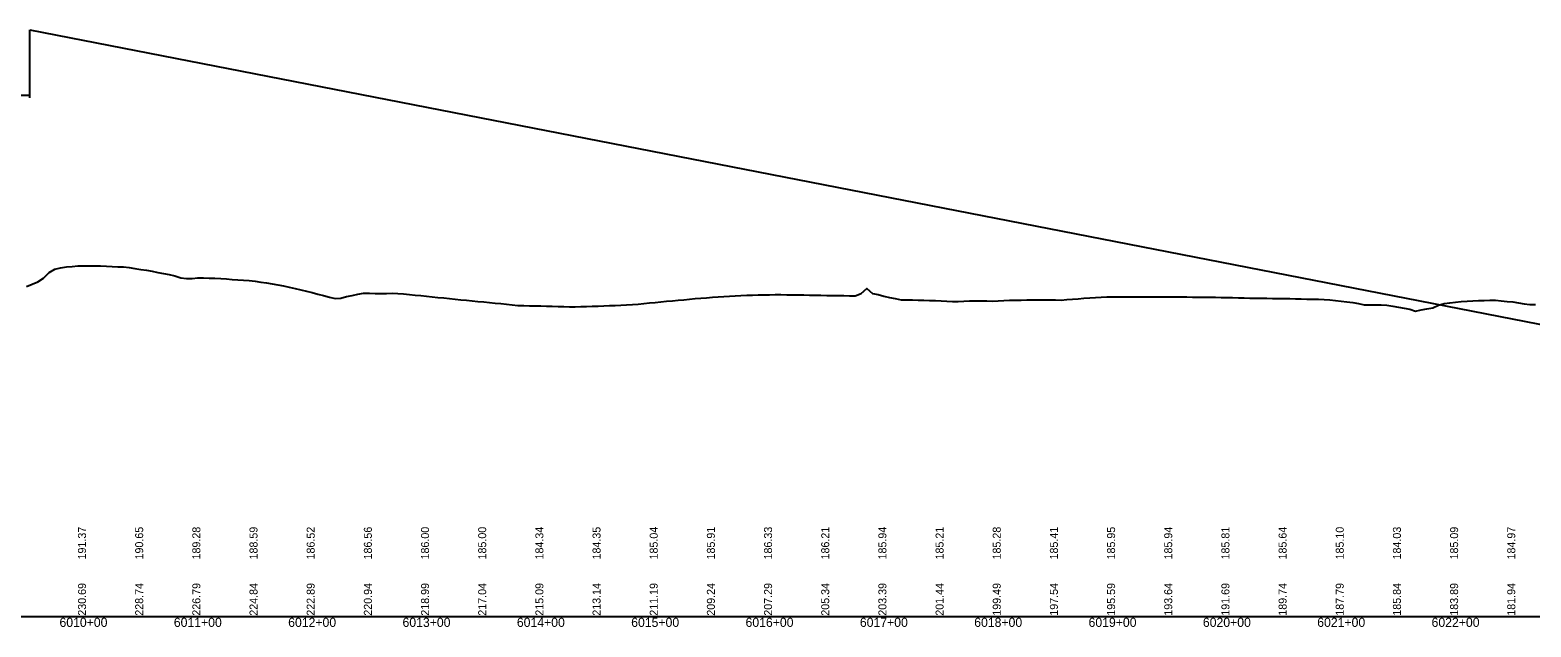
# Model space of a CAD drawing. Extents: x 1876258 to 1932803, y 754739 to 837911.
# Drawn here: x 1880632 to 1881944, y 760980 to 761502 of the extents above; entities that cross this region are included whole.
import ezdxf

# ---------------------------------------------------------------- set-up
doc = ezdxf.new("R2010")
doc.units = 0
for name, color, linetype in [('RD_DDB_Profile_EX', 7, 'Continuous'), ('RD_DDB_Profile_PR', 7, 'Continuous'), ('RD_DDB_StaTX', 7, 'Continuous'), ('RD_DDB_StripGrade', 7, 'Continuous'), ('RD_DDB_VCLbl', 7, 'Continuous'), ('RD_GPK_Profile_Cell', 7, 'Continuous')]:
    doc.layers.add(name, color=color, linetype=linetype)

msp = doc.modelspace()

# ---------------------------------------------------------------- linework, layer by layer
at = {"layer": 'RD_DDB_Profile_EX'}
for points in [[(1880628.4, 761278), (1880633.4, 761280), (1880638.4, 761282), (1880643.4, 761285.3), (1880648.4, 761290.2), (1880653.4, 761293.2), (1880658.4, 761294.4), (1880663.4, 761295), (1880668.4, 761295.5), (1880673.4, 761295.9), (1880678.4, 761296.1), (1880683.4, 761295.9), (1880688.4, 761296), (1880693.4, 761295.9), (1880698.4, 761295.7), (1880703.4, 761295.5), (1880708.4, 761295.2), (1880713.4, 761295.1), (1880718.4, 761294.5), (1880723.4, 761293.7), (1880728.4, 761292.9), (1880733.4, 761292.1), (1880738.4, 761291.3), (1880743.4, 761290.3), (1880748.4, 761289.3), (1880753.4, 761288.4), (1880758.4, 761287.2), (1880763.4, 761285.6), (1880768.4, 761284.9), (1880773.4, 761284.8), (1880778.4, 761285.5), (1880783.4, 761285.5), (1880788.4, 761285.3), (1880793.4, 761285.1), (1880798.4, 761284.9), (1880803.4, 761284.5), (1880808.4, 761284.2), (1880813.4, 761283.8), (1880818.4, 761283.5), (1880823.4, 761283.2), (1880828.4, 761282.6), (1880833.4, 761281.8), (1880838.4, 761281), (1880843.4, 761280.3), (1880848.4, 761279.5), (1880853.4, 761278.4), (1880858.4, 761277.3), (1880863.4, 761276.2), (1880868.4, 761275.1), (1880873.4, 761274), (1880878.4, 761272.6), (1880883.4, 761271.3), (1880888.4, 761270), (1880893.4, 761268.7), (1880898.4, 761267.4), (1880903.4, 761267.8), (1880908.4, 761269.3), (1880913.4, 761270.2), (1880918.4, 761271.1), (1880923.4, 761272), (1880928.4, 761272.2), (1880933.4, 761271.8), (1880938.4, 761271.8), (1880943.4, 761271.9), (1880948.4, 761272), (1880953.4, 761271.8), (1880958.4, 761271.4), (1880963.4, 761270.9), (1880968.4, 761270.5), (1880973.4, 761270), (1880978.4, 761269.5), (1880983.4, 761269), (1880988.4, 761268.4), (1880993.4, 761267.9), (1880998.4, 761267.4), (1881003.4, 761266.9), (1881008.4, 761266.4), (1881013.4, 761265.9), (1881018.4, 761265.4), (1881023.4, 761264.9), (1881028.4, 761264.4), (1881033.4, 761264), (1881038.4, 761263.5), (1881043.4, 761263), (1881048.4, 761262.4), (1881053.4, 761261.9), (1881058.4, 761261.4), (1881063.4, 761261.2), (1881068.4, 761261.1), (1881073.4, 761261.1), (1881078.4, 761261), (1881083.4, 761260.8), (1881088.4, 761260.6)], [(1881088.4, 761260.6), (1881093.4, 761260.5), (1881098.4, 761260.3), (1881103.4, 761260.2), (1881108.4, 761260.1), (1881113.4, 761260.3), (1881118.4, 761260.4), (1881123.4, 761260.6), (1881128.4, 761260.8), (1881133.4, 761261), (1881138.4, 761261.2), (1881143.4, 761261.4), (1881148.4, 761261.6), (1881153.4, 761261.8), (1881158.4, 761262.2), (1881163.4, 761262.6), (1881168.4, 761263.1), (1881173.4, 761263.6), (1881178.4, 761264), (1881183.4, 761264.5), (1881188.4, 761265), (1881193.4, 761265.5), (1881198.4, 761266), (1881203.4, 761266.4), (1881208.4, 761266.8), (1881213.4, 761267.3), (1881218.4, 761267.8), (1881223.4, 761268.1), (1881228.4, 761268.5), (1881233.4, 761268.8), (1881238.4, 761269.2), (1881243.4, 761269.6), (1881248.4, 761269.9), (1881253.4, 761270.1), (1881258.4, 761270.3), (1881263.4, 761270.5), (1881268.4, 761270.6), (1881273.4, 761270.7), (1881278.4, 761270.7), (1881283.4, 761270.8), (1881288.4, 761270.8), (1881293.4, 761270.7), (1881298.4, 761270.7), (1881303.4, 761270.6), (1881308.4, 761270.6), (1881313.4, 761270.5), (1881318.4, 761270.4), (1881323.4, 761270.3), (1881328.4, 761270.2), (1881333.4, 761270.2), (1881338.4, 761270.1), (1881343.4, 761270), (1881348.4, 761269.8), (1881353.4, 761269.7), (1881358.4, 761271.8), (1881363.4, 761276.3), (1881368.4, 761271.7), (1881373.4, 761270.8), (1881378.4, 761269.6), (1881383.4, 761268.4), (1881388.4, 761267.3), (1881393.4, 761266.4), (1881398.4, 761266.3), (1881403.4, 761266.2), (1881408.4, 761266.1), (1881413.4, 761266), (1881418.4, 761265.8), (1881423.4, 761265.6), (1881428.4, 761265.4), (1881433.4, 761265.1), (1881438.4, 761264.9), (1881443.4, 761264.9), (1881448.4, 761265.1), (1881453.4, 761265.4), (1881458.4, 761265.5), (1881463.4, 761265.4), (1881468.4, 761265.3), (1881473.4, 761265.2), (1881478.4, 761265.3), (1881483.4, 761265.7), (1881488.4, 761265.9), (1881493.4, 761266), (1881498.4, 761266.1), (1881503.4, 761266.2), (1881508.4, 761266.3), (1881513.4, 761266.3), (1881518.4, 761266.4), (1881523.4, 761266.4), (1881528.4, 761266.2), (1881533.4, 761266.1), (1881538.4, 761266.5), (1881543.4, 761266.9), (1881548.4, 761267.2), (1881553.4, 761267.6), (1881558.4, 761268), (1881563.4, 761268.3), (1881568.4, 761268.7), (1881573.4, 761268.9), (1881578.4, 761268.9), (1881583.4, 761268.9), (1881588.4, 761268.9)], [(1881588.4, 761268.9), (1881593.4, 761268.9), (1881598.4, 761268.9), (1881603.4, 761268.9), (1881608.4, 761269), (1881613.4, 761268.9), (1881618.4, 761268.9), (1881623.4, 761268.9), (1881628.4, 761268.9), (1881633.4, 761268.8), (1881638.4, 761268.8), (1881643.4, 761268.8), (1881648.4, 761268.7), (1881653.4, 761268.7), (1881658.4, 761268.6), (1881663.4, 761268.6), (1881668.4, 761268.5), (1881673.4, 761268.4), (1881678.4, 761268.3), (1881683.4, 761268.2), (1881688.4, 761268.1), (1881693.4, 761267.9), (1881698.4, 761267.8), (1881703.4, 761267.8), (1881708.4, 761267.7), (1881713.4, 761267.6), (1881718.4, 761267.5), (1881723.4, 761267.5), (1881728.4, 761267.4), (1881733.4, 761267.3), (1881738.4, 761267.2), (1881743.4, 761267.1), (1881748.4, 761267), (1881753.4, 761266.9), (1881758.4, 761266.8), (1881763.4, 761266.6), (1881768.4, 761266.2), (1881773.4, 761265.6), (1881778.4, 761265), (1881783.4, 761264.5), (1881788.4, 761263.9), (1881793.4, 761263), (1881798.4, 761262), (1881803.4, 761261.9), (1881808.4, 761261.9), (1881813.4, 761261.8), (1881818.4, 761261.6), (1881823.4, 761260.8), (1881828.4, 761259.9), (1881833.4, 761259), (1881838.4, 761258.1), (1881843.4, 761256.4), (1881848.4, 761257.5), (1881853.4, 761258.5), (1881858.4, 761259.2), (1881863.4, 761261.6), (1881868.4, 761263), (1881873.4, 761263.7), (1881878.4, 761264.2), (1881883.4, 761264.8), (1881888.4, 761265.1), (1881893.4, 761265.4), (1881898.4, 761265.6), (1881903.4, 761265.8), (1881908.4, 761266), (1881913.4, 761266), (1881918.4, 761265.5), (1881923.4, 761264.9), (1881928.4, 761264.5), (1881933.4, 761263.7), (1881938.4, 761262.7), (1881943.4, 761262.2), (1881948.4, 761262.2)]]:
    msp.add_lwpolyline(points, dxfattribs=at)
at = {"layer": 'RD_DDB_Profile_PR'}
msp.add_line((1880631.6, 761502.4), (1881991.6, 761237.2), dxfattribs=at)
msp.add_line((1880631.6, 761502.4), (1881991.6, 761237.2), dxfattribs=at)
at = {"layer": 'RD_DDB_VCLbl'}
for p, q in [((1880631.6, 761442.9), (1880631.6, 761502.4)), ((1880631.6, 761442.9), (1880631.6, 761502.4)), ((1879671.6, 761445.4), (1880631.6, 761445.4)), ((1879671.6, 761445.4), (1880631.6, 761445.4))]:
    msp.add_line(p, q, dxfattribs=at)
at = {"layer": 'RD_GPK_Profile_Cell'}
msp.add_line((1877681.6, 760989.1), (1883181.6, 760989.1), dxfattribs=at)

# ---------------------------------------------------------------- texts
at = {"layer": 'RD_DDB_StaTX'}
for s, p in [('6010+00', (1880657.4, 760980.1)), ('6011+00', (1880757.4, 760980.1)), ('6012+00', (1880857.4, 760980.1)), ('6013+00', (1880957.4, 760980.1)), ('6014+00', (1881057.4, 760980.1)), ('6015+00', (1881157.4, 760980.1)), ('6016+00', (1881257.4, 760980.1)), ('6017+00', (1881357.4, 760980.1)), ('6018+00', (1881457.4, 760980.1)), ('6019+00', (1881557.4, 760980.1)), ('6020+00', (1881657.4, 760980.1)), ('6021+00', (1881757.4, 760980.1)), ('6022+00', (1881857.4, 760980.1))]:
    msp.add_text(s, height=8, dxfattribs=at).set_placement(p)
at = {"layer": 'RD_DDB_StripGrade'}
for s, p in [('191.37', (1880680.6, 761039.1)), ('190.65', (1880730.6, 761039.1)), ('189.28', (1880780.6, 761039.1)), ('188.59', (1880830.6, 761039.1)), ('186.52', (1880880.6, 761039.1)), ('186.56', (1880930.6, 761039.1)), ('186.00', (1880980.6, 761039.1)), ('185.00', (1881030.6, 761039.1)), ('184.34', (1881080.6, 761039.1)), ('184.35', (1881130.6, 761039.1)), ('185.04', (1881180.6, 761039.1)), ('185.91', (1881230.6, 761039.1)), ('186.33', (1881280.6, 761039.1)), ('186.21', (1881330.6, 761039.1)), ('185.94', (1881380.6, 761039.1)), ('185.21', (1881430.6, 761039.1)), ('185.28', (1881480.6, 761039.1)), ('185.41', (1881530.6, 761039.1)), ('185.95', (1881580.6, 761039.1)), ('185.94', (1881630.6, 761039.1)), ('185.81', (1881680.6, 761039.1)), ('185.64', (1881730.6, 761039.1)), ('185.10', (1881780.6, 761039.1)), ('184.03', (1881830.6, 761039.1)), ('185.09', (1881880.6, 761039.1)), ('184.97', (1881930.6, 761039.1)), ('230.69', (1880680.6, 760989.9)), ('228.74', (1880730.6, 760989.9)), ('226.79', (1880780.6, 760989.9)), ('224.84', (1880830.6, 760989.9)), ('222.89', (1880880.6, 760989.9)), ('220.94', (1880930.6, 760989.9)), ('218.99', (1880980.6, 760989.9)), ('217.04', (1881030.6, 760989.9)), ('215.09', (1881080.6, 760989.9)), ('213.14', (1881130.6, 760989.9)), ('211.19', (1881180.6, 760989.9)), ('209.24', (1881230.6, 760989.9)), ('207.29', (1881280.6, 760989.9)), ('205.34', (1881330.6, 760989.9)), ('203.39', (1881380.6, 760989.9)), ('201.44', (1881430.6, 760989.9)), ('199.49', (1881480.6, 760989.9)), ('197.54', (1881530.6, 760989.9)), ('195.59', (1881580.6, 760989.9)), ('193.64', (1881630.6, 760989.9)), ('191.69', (1881680.6, 760989.9)), ('189.74', (1881730.6, 760989.9)), ('187.79', (1881780.6, 760989.9)), ('185.84', (1881830.6, 760989.9)), ('183.89', (1881880.6, 760989.9)), ('181.94', (1881930.6, 760989.9))]:
    msp.add_text(s, height=7, rotation=90, dxfattribs=at).set_placement(p)

doc.saveas('drawing.dxf')
